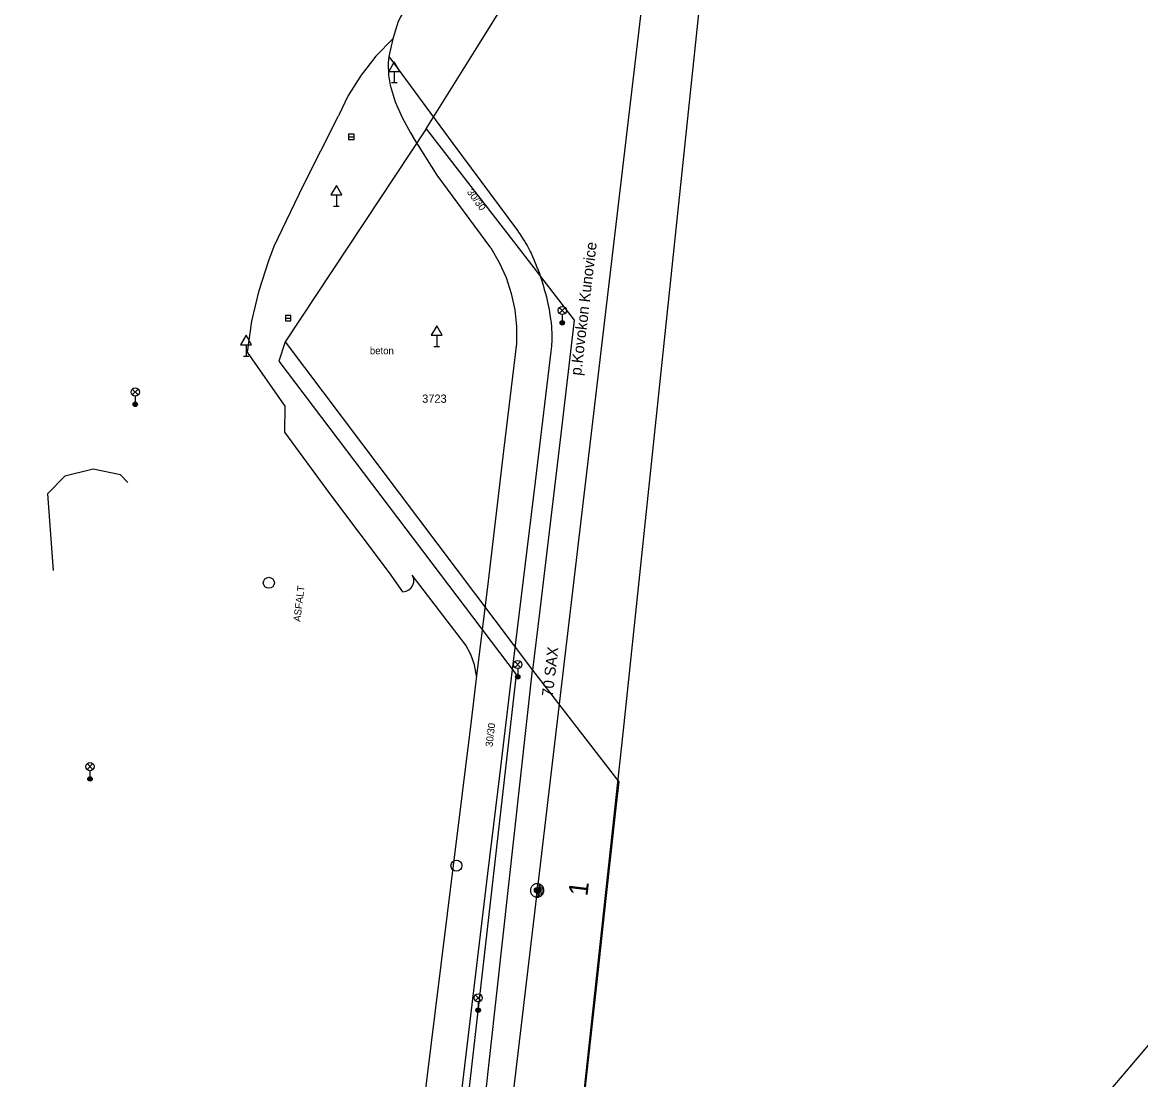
# Model space of a CAD drawing. Extents: x -540150 to -533593, y -1185082 to -1180066.
# Drawn here: x -536369.8 to -536268.2, y -1183161 to -1183065 of the extents above; entities that cross this region are included whole.
import ezdxf

# ---------------------------------------------------------------- set-up
doc = ezdxf.new("R2010")
doc.units = 0
for name, color, linetype in [('KN_HRAN_PARCEL', 7, 'Continuous'), ('KN_PARC_Č', 7, 'Continuous'), ('KN_VKP_HRAN_', 7, 'Continuous'), ('rámeček', 7, 'Continuous'), ('Vrstva 10', 7, 'Continuous'), ('Vrstva 11', 7, 'Continuous'), ('Vrstva 13', 7, 'Continuous'), ('Vrstva 14', 7, 'Continuous'), ('Vrstva 2', 7, 'Continuous'), ('Vrstva 25', 7, 'Continuous'), ('Vrstva 27', 7, 'Continuous'), ('Vrstva 33', 7, 'Continuous'), ('Vrstva 34', 7, 'Continuous'), ('Vrstva 4', 7, 'Continuous'), ('Vrstva 40', 7, 'Continuous'), ('Vrstva 57', 7, 'Continuous'), ('Vrstva 59', 7, 'Continuous'), ('Vrstva 7', 7, 'Continuous')]:
    doc.layers.add(name, color=color, linetype=linetype)

# ---------------------------------------------------------------- blocks, each defined once
blk = doc.blocks.new('VN440')
at = {"layer": 'Vrstva 2'}
for points in [[(1.22, 0), (1.21, 0.13), (1.19, 0.25), (1.16, 0.38), (1.11, 0.5), (1.05, 0.61), (0.98, 0.72), (0.9, 0.82), (0.81, 0.91), (0.71, 0.99), (0.6, 1.06), (0.49, 1.12), (0.37, 1.16), (0.25, 1.2), (0.12, 1.22), (-0.01, 1.22), (-0.14, 1.22), (-0.26, 1.2), (-0.39, 1.16), (-0.51, 1.12), (-0.62, 1.06), (-0.73, 0.99), (-0.83, 0.91), (-0.92, 0.82), (-1, 0.72), (-1.07, 0.61), (-1.13, 0.5), (-1.18, 0.38), (-1.21, 0.25), (-1.23, 0.13), (-1.24, 0), (-1.23, -0.13), (-1.21, -0.26), (-1.18, -0.38), (-1.13, -0.5), (-1.07, -0.62), (-1, -0.73), (-0.92, -0.83), (-0.83, -0.92), (-0.73, -1), (-0.62, -1.07), (-0.51, -1.13), (-0.39, -1.17), (-0.26, -1.2), (-0.14, -1.23), (-0.01, -1.23), (0.12, -1.23), (0.25, -1.2), (0.37, -1.17), (0.49, -1.13), (0.6, -1.07), (0.71, -1), (0.81, -0.92), (0.9, -0.83), (0.98, -0.73), (1.05, -0.62), (1.11, -0.5), (1.16, -0.38), (1.19, -0.26), (1.21, -0.13), (1.22, 0)], [(-1.24, 0), (1.22, 0)], [(-1.18, -0.34), (1.1, -0.34)], [(-1.01, -0.63), (0.97, -0.63)], [(-0.74, -0.92), (0.68, -0.92)]]:
    blk.add_lwpolyline(points, dxfattribs=at)

msp = doc.modelspace()

# ---------------------------------------------------------------- linework, layer by layer
at = {"layer": 'KN_HRAN_PARCEL'}
for p, q in [((-536328.42, -1183067.13), (-536323.68, -1183059.55)), ((-536333.11, -1183074.64), (-536328.42, -1183067.13)), ((-536333.11, -1183074.64), (-536345.91, -1183093.98)), ((-536333.11, -1183074.64), (-536324.97, -1183085.15)), ((-536324.97, -1183085.15), (-536319.65, -1183092.01)), ((-536319.65, -1183092.01), (-536320.88, -1183102.36)), ((-536345.91, -1183093.98), (-536346.49, -1183095.75)), ((-536345.91, -1183093.98), (-536323.44, -1183123.79)), ((-536346.49, -1183095.75), (-536324.92, -1183124.21)), ((-536320.88, -1183102.36), (-536322.82, -1183118.61)), ((-536322.82, -1183118.61), (-536323.44, -1183123.79)), ((-536323.44, -1183123.79), (-536315.61, -1183133.95)), ((-536324.92, -1183124.21), (-536334.56, -1183208.51)), ((-536315.61, -1183133.95), (-536315.87, -1183136.31)), ((-536315.87, -1183136.31), (-536316.77, -1183144.53)), ((-536316.77, -1183144.53), (-536317.64, -1183152.38)), ((-536317.64, -1183152.38), (-536319.28, -1183167.26))]:
    msp.add_line(p, q, dxfattribs=at)
at = {"layer": 'KN_VKP_HRAN_'}
msp.add_line((-536332.85, -1183208.72), (-536323.44, -1183123.79), dxfattribs=at)
at = {"layer": 'rámeček'}
msp.add_lwpolyline([(-535379.29, -1181668.54), (-536732.12, -1183261.63), (-536513.36, -1183447.4), (-535160.52, -1181854.31)], dxfattribs=at)
at = {"layer": 'Vrstva 10'}
for p, q in [((-536344.27, -1183079.81), (-536341.07, -1183073.46)), ((-536332.1, -1183078.84), (-536334.31, -1183075.34)), ((-536327.23, -1183085.45), (-536332.1, -1183078.84)), ((-536346.91, -1183085.3), (-536344.27, -1183079.81)), ((-536324.9, -1183094.13), (-536326.07, -1183103.88)), ((-536345.92, -1183099.83), (-536349.33, -1183094.92)), ((-536345.94, -1183102.18), (-536345.92, -1183099.83)), ((-536341.85, -1183107.77), (-536345.94, -1183102.18)), ((-536326.07, -1183103.88), (-536327.48, -1183115.71)), ((-536336.43, -1183114.96), (-536341.85, -1183107.77)), ((-536335.21, -1183116.68), (-536336.43, -1183114.96)), ((-536329.51, -1183121.52), (-536334.37, -1183115.16)), ((-536327.48, -1183115.71), (-536328.52, -1183124.31)), ((-536328.52, -1183124.31), (-536329.03, -1183128.39)), ((-536329.03, -1183128.39), (-536329.84, -1183134.96)), ((-536329.84, -1183134.96), (-536330.65, -1183141.53)), ((-536330.65, -1183141.53), (-536332.31, -1183154.94)), ((-536332.31, -1183154.94), (-536333.97, -1183168.34))]:
    msp.add_line(p, q, dxfattribs=at)
for points in [[(-536331.62, -1183058.94), (-536332.02, -1183059.45), (-536332.36, -1183059.91), (-536332.66, -1183060.32), (-536332.93, -1183060.68), (-536333.15, -1183061), (-536333.35, -1183061.28), (-536333.7, -1183061.77), (-536333.96, -1183062.15), (-536334.16, -1183062.43), (-536334.45, -1183062.87), (-536334.74, -1183063.3), (-536334.83, -1183063.45), (-536335.01, -1183063.72), (-536335.16, -1183063.99), (-536335.3, -1183064.23), (-536335.43, -1183064.46), (-536335.54, -1183064.68), (-536335.64, -1183064.89), (-536336.13, -1183066.46)], [(-536336.13, -1183066.46), (-536337.67, -1183068.03), (-536339.02, -1183069.76), (-536340.18, -1183071.62), (-536341.07, -1183073.46)], [(-536336.13, -1183066.46), (-536336.51, -1183068.08), (-536336.56, -1183068.65), (-536336.53, -1183069.77), (-536336.39, -1183070.68)], [(-536336.39, -1183070.68), (-536335.92, -1183072.18), (-536335.3, -1183073.62), (-536334.54, -1183074.99), (-536334.31, -1183075.34)], [(-536349.33, -1183094.92), (-536348.93, -1183092.1), (-536348.29, -1183089.31), (-536347.41, -1183086.59), (-536346.91, -1183085.3)], [(-536327.23, -1183085.45), (-536326.47, -1183086.77), (-536325.85, -1183088.15), (-536325.38, -1183089.59), (-536325.06, -1183091.08), (-536324.9, -1183092.59), (-536324.9, -1183094.11), (-536324.9, -1183094.13)], [(-536335.21, -1183116.68), (-536334.93, -1183116.64), (-536334.68, -1183116.52), (-536334.46, -1183116.33), (-536334.31, -1183116.09), (-536334.24, -1183115.82), (-536334.24, -1183115.54), (-536334.32, -1183115.27), (-536334.37, -1183115.16)], [(-536328.52, -1183124.31), (-536328.7, -1183123.33), (-536329.04, -1183122.38), (-536329.51, -1183121.52)]]:
    msp.add_lwpolyline(points, dxfattribs=at)
at = {"layer": 'Vrstva 11'}
for p, q in [((-536336.51, -1183068.08), (-536330.67, -1183075.96)), ((-536330.67, -1183075.96), (-536324.81, -1183083.88)), ((-536321.77, -1183094.86), (-536323.21, -1183106.71)), ((-536323.21, -1183106.71), (-536325.37, -1183124.49)), ((-536325.37, -1183124.49), (-536326.45, -1183133.38)), ((-536326.45, -1183133.38), (-536327.52, -1183142.26)), ((-536327.52, -1183142.26), (-536329.14, -1183155.69)), ((-536329.14, -1183155.69), (-536330.76, -1183169.11))]:
    msp.add_line(p, q, dxfattribs=at)
for points in [[(-536324.81, -1183083.88), (-536324.72, -1183084.01), (-536324.63, -1183084.14), (-536324.46, -1183084.38), (-536324.31, -1183084.62), (-536324.18, -1183084.84), (-536324.05, -1183085.05), (-536323.94, -1183085.24), (-536323.84, -1183085.43), (-536323.75, -1183085.61), (-536323.66, -1183085.78), (-536323.58, -1183085.94), (-536323.44, -1183086.24), (-536323.32, -1183086.5), (-536323.22, -1183086.74), (-536323.14, -1183086.95), (-536323.07, -1183087.13), (-536322.94, -1183087.46), (-536322.85, -1183087.7), (-536322.72, -1183088.08), (-536322.6, -1183088.45), (-536322.48, -1183088.85), (-536322.37, -1183089.23), (-536322.27, -1183089.58), (-536322.18, -1183089.91), (-536322.11, -1183090.22), (-536322.04, -1183090.51), (-536321.99, -1183090.78), (-536321.94, -1183091.04), (-536321.89, -1183091.28), (-536321.86, -1183091.5), (-536321.83, -1183091.71), (-536321.8, -1183091.91), (-536321.78, -1183092.09), (-536321.76, -1183092.27), (-536321.73, -1183092.59), (-536321.71, -1183092.87), (-536321.7, -1183093.12)], [(-536321.7, -1183093.12), (-536321.69, -1183093.34), (-536321.69, -1183093.53), (-536321.69, -1183093.7), (-536321.7, -1183093.99), (-536321.71, -1183094.21), (-536321.72, -1183094.37), (-536321.74, -1183094.62), (-536321.77, -1183094.86)]]:
    msp.add_lwpolyline(points, dxfattribs=at)
at = {"layer": 'Vrstva 14'}
msp.add_line((-536367.51, -1183107.8), (-536367, -1183114.74), dxfattribs=at)
for points in [[(-536363.35, -1183105.55), (-536365.92, -1183106.17), (-536367.51, -1183107.8)], [(-536360.22, -1183106.75), (-536360.89, -1183106.06), (-536363.35, -1183105.55)]]:
    msp.add_lwpolyline(points, dxfattribs=at)
at = {"layer": 'Vrstva 25'}
for radius in [0.25, 0.2, 0.15, 0.1, 0.05]:
    msp.add_circle((-536323.02, -1183143.79), radius, dxfattribs=at)
at = {"layer": 'Vrstva 27'}
for p, q in [((-536340.16, -1183075.36), (-536339.66, -1183075.36)), ((-536345.89, -1183091.84), (-536345.39, -1183091.84))]:
    msp.add_line(p, q, dxfattribs=at)
for points in [[(-536340.16, -1183075.61), (-536339.66, -1183075.61), (-536339.66, -1183075.11), (-536340.16, -1183075.11)], [(-536345.89, -1183092.09), (-536345.39, -1183092.09), (-536345.39, -1183091.59), (-536345.89, -1183091.59)]]:
    msp.add_lwpolyline(points, close=True, dxfattribs=at)
for centre in [(-536347.4, -1183115.87), (-536330.35, -1183141.56)]:
    msp.add_circle(centre, 0.5, dxfattribs=at)
at = {"layer": 'Vrstva 33'}
for p, q in [((-536321.01, -1183091.4), (-536320.48, -1183090.87)), ((-536321.01, -1183090.87), (-536320.48, -1183091.4)), ((-536320.74, -1183091.51), (-536320.74, -1183092.26)), ((-536359.81, -1183098.8), (-536359.28, -1183098.27)), ((-536359.81, -1183098.27), (-536359.28, -1183098.8)), ((-536359.54, -1183098.91), (-536359.54, -1183099.66)), ((-536325.05, -1183123.55), (-536324.52, -1183123.02)), ((-536325.05, -1183123.02), (-536324.52, -1183123.55)), ((-536324.78, -1183123.66), (-536324.78, -1183124.41)), ((-536363.92, -1183132.82), (-536363.39, -1183132.29)), ((-536363.92, -1183132.29), (-536363.39, -1183132.82)), ((-536363.65, -1183132.93), (-536363.65, -1183133.68)), ((-536328.65, -1183153.82), (-536328.12, -1183153.29)), ((-536328.65, -1183153.29), (-536328.12, -1183153.82)), ((-536328.38, -1183153.93), (-536328.38, -1183154.68))]:
    msp.add_line(p, q, dxfattribs=at)
for centre, radius in [((-536320.74, -1183091.14), 0.375), ((-536320.74, -1183092.26), 0.2), ((-536320.74, -1183092.26), 0.145), ((-536320.74, -1183092.26), 0.0876), ((-536359.54, -1183098.54), 0.375), ((-536359.54, -1183099.66), 0.2), ((-536359.54, -1183099.66), 0.145), ((-536359.54, -1183099.66), 0.0876), ((-536324.78, -1183123.29), 0.375), ((-536324.78, -1183124.41), 0.2), ((-536324.78, -1183124.41), 0.145), ((-536324.78, -1183124.41), 0.0876), ((-536363.65, -1183132.56), 0.375), ((-536363.65, -1183133.68), 0.2), ((-536363.65, -1183133.68), 0.145), ((-536363.65, -1183133.68), 0.0876), ((-536328.38, -1183153.56), 0.375), ((-536328.38, -1183154.68), 0.2), ((-536328.38, -1183154.68), 0.145), ((-536328.38, -1183154.68), 0.0876)]:
    msp.add_circle(centre, radius, dxfattribs=at)
at = {"layer": 'Vrstva 34'}
for p, q in [((-536336, -1183069.43), (-536336, -1183070.44)), ((-536336.25, -1183070.44), (-536335.75, -1183070.44)), ((-536341.26, -1183080.64), (-536341.26, -1183081.65)), ((-536341.51, -1183081.65), (-536341.01, -1183081.65)), ((-536332.15, -1183093.39), (-536332.15, -1183094.4)), ((-536349.46, -1183094.26), (-536349.46, -1183095.27)), ((-536332.4, -1183094.4), (-536331.9, -1183094.4)), ((-536349.71, -1183095.27), (-536349.21, -1183095.27))]:
    msp.add_line(p, q, dxfattribs=at)
for points in [[(-536336.5, -1183069.43), (-536335.5, -1183069.43), (-536336, -1183068.56)], [(-536341.76, -1183080.64), (-536340.76, -1183080.64), (-536341.26, -1183079.77)], [(-536349.96, -1183094.26), (-536348.96, -1183094.26), (-536349.46, -1183093.39)], [(-536332.65, -1183093.39), (-536331.65, -1183093.39), (-536332.15, -1183092.52)]]:
    msp.add_lwpolyline(points, close=True, dxfattribs=at)
at = {"layer": 'Vrstva 4'}
msp.add_lwpolyline([(-536434.5, -1183044.79), (-536381.58, -1183040.62), (-536312.86, -1183057.94), (-536323.02, -1183143.79), (-536330.79, -1183209.36), (-536313.05, -1183211.53)], dxfattribs=at)
at = {"layer": 'Vrstva 7'}
msp.add_lwpolyline([(-536324.59, -1183215.8), (-536323.95, -1183209.9), (-536315.19, -1183129.26), (-536307.66, -1183057.81), (-536306.1, -1183042.8)], dxfattribs=at)

# ---------------------------------------------------------------- block references
at = {"layer": 'Vrstva 13', "xscale": 0.5, "yscale": 0.5, "rotation": 83.24200278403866}
msp.add_blockref('VN440', (-536323.02, -1183143.8), dxfattribs=at)

# ---------------------------------------------------------------- texts
at = {"layer": 'KN_PARC_Č'}
msp.add_text('3723', height=0.75, dxfattribs=at).set_placement((-536333.47, -1183099.52))
at = {"layer": 'Vrstva 14'}
msp.add_text('1', height=1.75, rotation=83.242, dxfattribs=at).set_placement((-536318.46, -1183144.38))
at = {"layer": 'Vrstva 40'}
for s, rotation, p in [('30/30', 306.4977, (-536329.44, -1183080.39)), ('ASFALT', 83.0752, (-536344.54, -1183119.43)), ('30/30', 83.0356, (-536327.08, -1183130.8))]:
    msp.add_text(s, height=0.65, rotation=rotation, dxfattribs=at).set_placement(p)
msp.add_text('beton', height=0.65, dxfattribs=at).set_placement((-536338.22, -1183095.11))
at = {"layer": 'Vrstva 57'}
msp.add_text('70 SAX', height=1, rotation=83.251, dxfattribs=at).set_placement((-536321.61, -1183126.25))
at = {"layer": 'Vrstva 59'}
msp.add_text('p.Kovokon Kunovice', height=1, rotation=83.251, dxfattribs=at).set_placement((-536319.03, -1183097.08))

doc.saveas('drawing.dxf')
